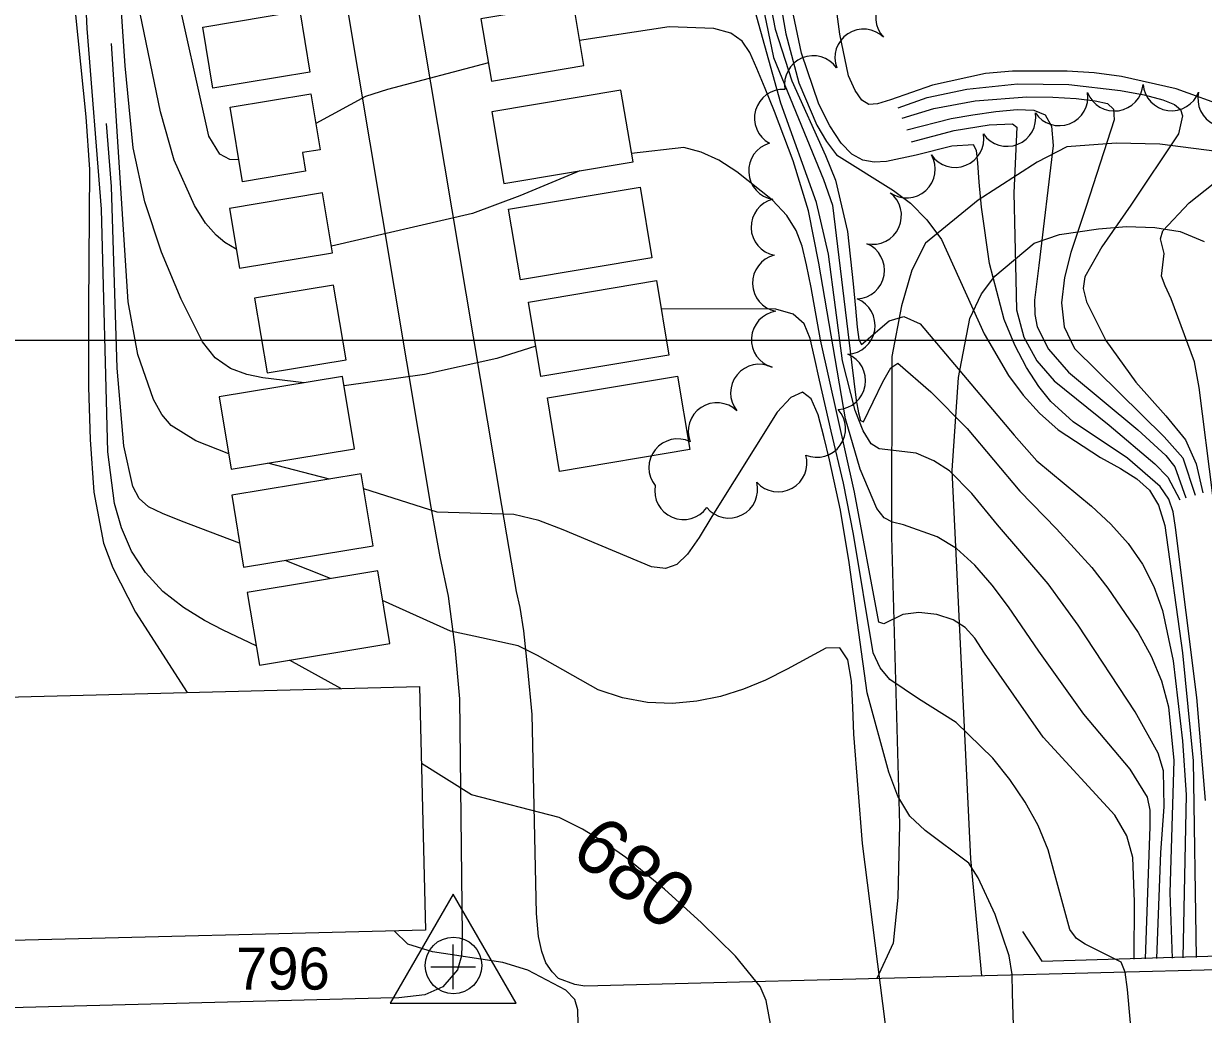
# Model space of a CAD drawing. Extents: x 79600 to 91800, y 75600 to 84400.
# Drawn here: x 87330.3 to 87751.3, y 78759.5 to 79113.1 of the extents above; entities that cross this region are included whole.
import ezdxf

# ---------------------------------------------------------------- set-up
doc = ezdxf.new("R2010")
doc.units = 0
for name, color, linetype in [('080-090$0$BLDG', 7, 'Continuous'), ('080-090$0$BRIDGE', 7, 'Continuous'), ('080-090$0$DRIVWY', 7, 'Continuous'), ('080-090$0$GRID', 7, 'Continuous'), ('080-090$0$INDEX', 7, 'Continuous'), ('080-090$0$INDXLBL', 7, 'Continuous'), ('080-090$0$INTER', 7, 'Continuous'), ('080-090$0$ROAD', 7, 'Continuous'), ('080-090$0$TI_HOR', 7, 'Continuous'), ('080-090$0$TI_VER', 7, 'Continuous'), ('080-090$0$TREES', 7, 'Continuous')]:
    doc.layers.add(name, color=color, linetype=linetype)

msp = doc.modelspace()

# ---------------------------------------------------------------- linework, layer by layer
at = {"layer": '080-090$0$BLDG'}
for points in [[(87530.18, 79098.13), (87526.46, 79120.33), (87493.49, 79114.8), (87497.21, 79092.6)], [(87397.86, 79090.07), (87394.25, 79111.87), (87428.84, 79117.61), (87432.46, 79095.8)], [(87429.81, 79067.06), (87430.92, 79060.39), (87408.37, 79056.65), (87403.95, 79083.3), (87432.82, 79088.09), (87436.13, 79068.11)], [(87497.33, 79081.64), (87501.63, 79056), (87547.76, 79063.73), (87543.46, 79089.37)], [(87436.98, 79052.65), (87403.76, 79047.14), (87407.29, 79025.83), (87440.51, 79031.34)], [(87550.28, 79054.75), (87554.51, 79029.48), (87507.55, 79021.61), (87503.31, 79046.88)], [(87412.74, 79015.11), (87417.16, 78988.46), (87445.34, 78993.13), (87440.92, 79019.78)], [(87556.12, 79021.4), (87560.58, 78994.8), (87514.89, 78987.14), (87510.43, 79013.74)], [(87400.12, 78979.92), (87404.4, 78954.07), (87448.39, 78961.36), (87444.1, 78987.22)], [(87563.64, 78987.34), (87568.04, 78961.1), (87521.58, 78953.31), (87517.18, 78979.56)], [(87404.55, 78944.76), (87408.81, 78919.07), (87455.05, 78926.73), (87450.79, 78952.43)], [(87410.13, 78910.13), (87414.44, 78884.16), (87460.95, 78891.87), (87456.64, 78917.84)], [(87471.53, 78876.52), (87473.72, 78789.59), (87321.23, 78785.73), (87319.04, 78872.67)]]:
    msp.add_lwpolyline(points, close=True, dxfattribs=at)
at = {"layer": '080-090$0$BRIDGE'}
for p, q in [((87686.78, 78789.1), (87693.67, 78778.48)), ((87693.67, 78778.48), (87904.96, 78784.84))]:
    msp.add_line(p, q, dxfattribs=at)
at = {"layer": '080-090$0$DRIVWY'}
for p, q in [((87720.2, 79070.41), (87702.59, 79069.12)), ((87735.69, 79070.06), (87720.2, 79070.41)), ((87759.76, 79067.02), (87735.69, 79070.06)), ((87702.59, 79069.12), (87692, 79063.63)), ((87692, 79063.63), (87670.91, 79050.14)), ((87670.91, 79050.14), (87652.15, 79034.79)), ((87713.81, 79039.84), (87723.88, 79040.74)), ((87723.88, 79040.74), (87733.92, 79040.38)), ((87733.92, 79040.38), (87742.96, 79038.92)), ((87690.95, 79034.77), (87699.95, 79037.78)), ((87699.95, 79037.78), (87713.81, 79039.84)), ((87742.96, 79038.92), (87751.53, 79035.38)), ((87652.15, 79034.79), (87647.19, 79025.13)), ((87676.87, 79022.94), (87690.95, 79034.77)), ((87647.19, 79025.13), (87643.56, 79012.37)), ((87672.12, 79016.62), (87676.87, 79022.94)), ((87667.89, 79007.92), (87672.12, 79016.62)), ((87643.56, 79012.37), (87640.09, 78994.3)), ((87663.93, 78986.8), (87667.89, 79007.92)), ((87640.09, 78994.3), (87639.93, 78930.11)), ((87661.66, 78953.63), (87663.93, 78986.8)), ((87668.24, 78815.04), (87661.66, 78953.63)), ((87639.93, 78930.11), (87642.83, 78827.33)), ((87642.83, 78827.33), (87642.25, 78801.24)), ((87672.18, 78773.32), (87668.24, 78815.04)), ((87642.25, 78801.24), (87640.64, 78784.95)), ((87640.64, 78784.95), (87634.71, 78772.35))]:
    msp.add_line(p, q, dxfattribs=at)
at = {"layer": '080-090$0$GRID'}
msp.add_line((90000, 79000), (85000, 79000), dxfattribs=at)
at = {"layer": '080-090$0$INDEX'}
msp.add_line((87443.49, 78875.81), (87425.22, 78885.95), dxfattribs=at)
for points in [[(87407.07, 79064.51), (87403.9, 79064.61), (87400.36, 79066.47), (87396.36, 79072.97), (87383.87, 79129.21), (87376.07, 79157.16), (87371.09, 79174.98), (87368.09, 79219.66), (87365.8, 79238.67), (87363.94, 79248.35), (87359.27, 79267.61), (87356.11, 79276.7), (87351.76, 79284.92), (87345.98, 79291.91), (87339.46, 79297.51), (87323.44, 79306.07)], [(87759.94, 79083.19), (87741.54, 79089.86), (87722.03, 79094.25), (87712.3, 79095.5), (87702.61, 79096.17), (87683.19, 79096.1), (87673.49, 79095.25), (87654.65, 79091.16), (87639.6, 79085.94), (87634.99, 79084.44), (87631.88, 79084.27), (87629.44, 79085.78), (87627.01, 79089.23), (87624.7, 79094.47), (87621.5, 79109.28), (87614.04, 79165.88), (87611.29, 79223.64), (87610.62, 79242.49), (87607.75, 79260.85), (87602.69, 79278.61), (87592.35, 79304.44)], [(87413.29, 78891.1), (87401.48, 78896.61), (87394.84, 78900.11), (87387.34, 78904.72), (87380.03, 78910.44), (87373.8, 78917.21), (87368.84, 78924.86), (87365.18, 78933.15), (87362.77, 78941.9), (87360.39, 78960.32), (87358.13, 79046.84), (87352.97, 79111.32), (87351.73, 79139.39), (87352.89, 79185.78), (87352.84, 79213.11), (87351.16, 79241.75), (87348.96, 79259.57), (87347.66, 79267.25), (87346.15, 79273.78), (87343.65, 79279.23), (87339.23, 79283.74), (87332.26, 79287.44), (87314.05, 79292.76)], [(87752.02, 78835.83), (87748.95, 78872.63), (87741.37, 78933.31), (87740.48, 78938.82), (87738.92, 78943.4), (87735.8, 78947.91), (87724.18, 78958.05), (87704.82, 78971.04), (87696.86, 78978.25), (87692.6, 78983.56), (87688.2, 78990.33), (87683.94, 78998.38), (87680.19, 79007.45), (87674.96, 79027.45), (87672.13, 79047.65), (87671.32, 79056.49), (87670.81, 79063.4), (87670.35, 79067.77), (87669.19, 79069.88), (87661.49, 79069.4), (87648.76, 79066.13), (87638.15, 79063.84), (87633.79, 79063.65), (87629.76, 79064.38), (87625.88, 79066.48), (87621.98, 79070.43), (87617.96, 79076.56), (87614.07, 79084.39), (87607.87, 79102.55), (87601.75, 79131.43)], [(87730.6, 78779.37), (87732.26, 78826.58), (87732.24, 78832.38), (87731.36, 78837.07), (87725.14, 78847.01), (87708.6, 78866.66), (87692.54, 78889.2), (87681.79, 78904.97), (87675.95, 78912.74), (87669.73, 78919.86), (87663.13, 78925.73), (87656.29, 78929.91), (87644.3, 78934.19), (87640.32, 78935.19), (87637.36, 78936.73), (87634.71, 78940.05), (87628.79, 78954.05), (87623.52, 78972.03), (87614.11, 79027.6), (87610.37, 79046.23), (87604.95, 79064.12), (87598.24, 79081.71), (87594.86, 79089.97), (87591.88, 79097.12), (87589.41, 79102.73), (87586.66, 79106.85), (87582.6, 79109.66), (87576.54, 79111.34), (87560.6, 79111.96), (87528.67, 79107.1)], [(87496.13, 79099.07), (87460.09, 79089.64), (87452.33, 79087.14), (87434.58, 79077.51)], [(87754.69, 78944.69), (87749.76, 78983.26), (87748.1, 78992.41), (87739.78, 79014.83), (87737.62, 79019.5), (87736.32, 79022.99), (87737.32, 79031.11), (87735.92, 79036.34), (87736.82, 79039.11), (87746.2, 79049.12), (87771.27, 79069.05)], [(87633.69, 78703.7), (87613.69, 78718.54), (87608.66, 78722.04), (87604.65, 78725.66), (87601.6, 78730.58), (87595.29, 78764.54), (87593.15, 78769.42), (87584.33, 78780.3), (87572.16, 78792.21), (87558.98, 78804.2), (87545.18, 78815.49), (87537.74, 78820.74), (87529.76, 78825.61), (87521.45, 78829.77), (87490.07, 78837.82), (87472.22, 78849.06)]]:
    msp.add_lwpolyline(points, dxfattribs=at)
at = {"layer": '080-090$0$INTER'}
for p, q in [((87439.45, 78950.55), (87417.41, 78956.22)), ((87439.8, 78915.04), (87423.63, 78921.53))]:
    msp.add_line(p, q, dxfattribs=at)
for points in [[(87326.04, 79272.04), (87333.1, 79273.11), (87338.3, 79273.42), (87341.83, 79272.9), (87344.15, 79271.46), (87346.74, 79265.86), (87348.94, 79248.98), (87349.93, 79218.87), (87348.35, 79155.77), (87347.8, 79126.89), (87352.45, 79079.83), (87353.86, 79061.02), (87353.46, 79011.92), (87353.51, 78983.33), (87354.08, 78964.63), (87355.35, 78945.94), (87358.82, 78927.63), (87362.1, 78918.92), (87370.27, 78903.07), (87388.63, 78874.43)], [(87406.17, 79032.58), (87402.12, 79035.01), (87398.96, 79037.61), (87395.25, 79041.89), (87391.3, 79048.15), (87384.04, 79064.35), (87379.14, 79081.56), (87371.93, 79116.69), (87368.99, 79135.72), (87366.63, 79184.91)], [(87592.29, 79166.47), (87602.34, 79109.47), (87606.92, 79092), (87613.4, 79076.86), (87616.8, 79070.98), (87620.42, 79066.27), (87640.7, 79053.55), (87646.74, 79048.97), (87652.57, 79043.11), (87657.78, 79036.04), (87673.07, 79002.4), (87681.79, 78987.5), (87686.95, 78980.55), (87692.81, 78974.02), (87699.49, 78968.08), (87714.62, 78958.28), (87721.67, 78954.28), (87727.47, 78950.63), (87731.99, 78946.59), (87735.3, 78941.26), (87737.57, 78934.05), (87743.84, 78888.52), (87747.63, 78849.97), (87748.66, 78779.86)], [(87430.44, 78984.95), (87415.66, 78986.68), (87409.92, 78987.88), (87404.1, 78990.03), (87398.71, 78993.78), (87394.11, 78999.52), (87386.5, 79014.81), (87379.53, 79031.54), (87373.57, 79049.54), (87369.39, 79068.82), (87366.55, 79098.07), (87364.02, 79134.99), (87363.77, 79145.88)], [(87594.75, 79130.38), (87598.5, 79111.1), (87604.42, 79092.63), (87616.46, 79066.09), (87619.97, 79057.22), (87624.23, 79038.94), (87626.35, 79020.18), (87627.09, 79011.6), (87627.69, 79004.72), (87628.28, 79000.33), (87629.32, 78998.63), (87639.16, 79007.01), (87644.44, 79008.53), (87650.2, 79005.92), (87683.71, 78966.18), (87691.89, 78957.07), (87711.41, 78940.87), (87718.21, 78934.51), (87724.38, 78927.62), (87729.6, 78920.19), (87733.64, 78912.18), (87736.64, 78903.69), (87740.49, 78885.72), (87743.88, 78857.17), (87745.08, 78837.87), (87743.89, 78779.73)], [(87734.7, 78779.48), (87736.11, 78817.28), (87737.34, 78833.61), (87737.01, 78846.4), (87735.12, 78852.73), (87726.88, 78867.5), (87706.55, 78898.48), (87695.9, 78913.2), (87677.83, 78934.26), (87668.62, 78945.36), (87660.73, 78953.53), (87655.04, 78957.04), (87648.75, 78959.82), (87635.58, 78961.36), (87632.79, 78963.08), (87629.87, 78967.81), (87626.99, 78975.01), (87622.56, 78992.76), (87617.54, 79030.8), (87613.28, 79049.24), (87600.46, 79084.75), (87590.45, 79120.57)], [(87594.08, 79119.29), (87597.94, 79101.06), (87615.76, 79057.41), (87618.92, 79048.29), (87625.66, 78992.26), (87627.39, 78978.74), (87628.17, 78974.19), (87628.95, 78971.44), (87629.99, 78970.99), (87636.95, 78985.27), (87639.77, 78990.27), (87642.25, 78991.92), (87654.02, 78981.75), (87667.04, 78968.55), (87685.8, 78946.2), (87698.88, 78932.75), (87711.43, 78919.04), (87717.22, 78911.62), (87727.99, 78895.8), (87732.66, 78887.38), (87736.35, 78878.54), (87738.8, 78869.26), (87740.78, 78850.08), (87739.25, 78802.94), (87740.09, 78779.63)], [(87403.49, 78959.6), (87391.73, 78964.24), (87382.91, 78969.73), (87379.61, 78973.6), (87376.64, 78978.99), (87371.09, 78994.96), (87367.63, 79013.83), (87361.72, 79105.98)], [(87642.34, 79083.05), (87652.73, 79086.68), (87666.88, 79089.73), (87684.9, 79091.58), (87703.32, 79091.42), (87721.75, 79089.25), (87730.13, 79087.64), (87736.76, 79085.93), (87740.94, 79084.25), (87743.07, 79082.44), (87743.8, 79080.24), (87742.38, 79073.72), (87725.42, 79048.34), (87715.09, 79033.43), (87709.03, 79022.69), (87708.42, 79018.59), (87709.53, 79013.8), (87716.46, 78999.99), (87727.19, 78985.09), (87737.84, 78973.11), (87744.88, 78964.55), (87748.75, 78955.99), (87751.03, 78945.66)], [(87643.8, 79079.34), (87655.06, 79082.79), (87669.81, 79085.58), (87688.22, 79086.98), (87697.5, 79086.88), (87705.89, 79086.35), (87712.61, 79085.58), (87717.04, 79084.57), (87719.23, 79082.59), (87719.44, 79078.73), (87709.39, 79047.84), (87703.99, 79031.46), (87701.74, 79022.51), (87700.63, 79013.42), (87701.62, 79004.83), (87705.33, 78997.18), (87737.31, 78965.65), (87743.99, 78958.15), (87748.38, 78944.85)], [(87645.42, 79075.23), (87661.22, 79079.19), (87668.97, 79080.55), (87677.26, 79081.71), (87684.87, 79082.39), (87690.76, 79082.25), (87694.8, 79080.55), (87697.05, 79076.5), (87697.68, 79069.61), (87692.57, 79026.79), (87691.06, 79014.42), (87691.11, 79009.34), (87691.96, 79004.87), (87695.99, 78996.9), (87703.11, 78988.74), (87727.9, 78968.11), (87737.86, 78958.95), (87741.05, 78954.92), (87744.98, 78943.82)], [(87407.39, 78927.67), (87386.64, 78935.51), (87379.86, 78938.27), (87374.89, 78940.71), (87371.53, 78943.57), (87369.22, 78947.88), (87366.12, 78962.48), (87363.7, 78990.17), (87361.61, 79054.99), (87359.91, 79077.4)], [(87647.11, 79070.92), (87662.33, 79075.01), (87674.78, 79077), (87683.12, 79077.36), (87684.72, 79076.1), (87683.66, 79052.74), (87684.36, 79021.76), (87684.54, 79010.95), (87687.15, 79001.18), (87691.79, 78992.81), (87698.06, 78985.57), (87717.71, 78969.75), (87733.95, 78956), (87738.62, 78951.22), (87742.89, 78943.18)], [(87726.6, 78779.26), (87726.66, 78799.68), (87726.1, 78815.48), (87723.94, 78823.3), (87719.68, 78830.6), (87694.05, 78858.51), (87673.14, 78888.49), (87669.73, 78893.74), (87666.33, 78897.61), (87661.99, 78900.36), (87656.15, 78902.18), (87649.73, 78902.9), (87644, 78902.28), (87637.27, 78898.87), (87635.47, 78899.54), (87626.74, 78945.86), (87614.67, 79000.2), (87611.28, 79018.93), (87609.7, 79027.01), (87608.11, 79033.66), (87605.96, 79039.32), (87602.59, 79044.62), (87597.58, 79050.04), (87584.81, 79060.26), (87578.34, 79064.31), (87572.05, 79067.28), (87565.85, 79068.91), (87547.25, 79066.77)], [(87528.75, 79060.54), (87507.39, 79051.67), (87490.48, 79045.39), (87440.13, 79033.63)], [(87726.79, 78739.31), (87724.19, 78768.37), (87723.35, 78774.54), (87721.88, 78778.21), (87709.04, 78784.63), (87706.01, 78786.65), (87703.57, 78789.77), (87698.32, 78809.45), (87695.87, 78818.21), (87692.27, 78826.88), (87687.63, 78835.29), (87682.2, 78843.35), (87676.2, 78850.97), (87663.04, 78863.73), (87649.66, 78872.1), (87639.42, 78878.98), (87636, 78883.18), (87633.48, 78888.61), (87626.47, 78930.85), (87622.86, 78949.08), (87618.43, 78967.6), (87614.25, 78985.91), (87612.52, 78993.98), (87610.97, 79000.72), (87608.78, 79005.9), (87604.92, 79009.39), (87598.71, 79011.16), (87557.8, 79011.37)], [(87513.08, 78997.95), (87499.11, 78993.58), (87473.35, 78987.85), (87444.66, 78983.88)], [(87683.89, 78744.08), (87683.17, 78767.13), (87682.99, 78773.74), (87682, 78780.45), (87676.95, 78795.14), (87670.86, 78808.27), (87667.61, 78813.44), (87652.04, 78825.16), (87646.55, 78830.25), (87642.29, 78837.35), (87639.04, 78845.99), (87631.31, 78874.25), (87624.85, 78920.81), (87621.74, 78939.44), (87617.87, 78957.38), (87615.84, 78965.81), (87613.78, 78973.5), (87611.38, 78979.24), (87608.22, 78981.59), (87604.05, 78979.62), (87599.22, 78974.4), (87575.87, 78937.15), (87571.33, 78929.68), (87567.14, 78923.73), (87563.37, 78920.09), (87559.39, 78918.69), (87554.37, 78919.22), (87522.78, 78932.39), (87514.09, 78935.74), (87505.21, 78937.87), (87477.88, 78938.77), (87451.67, 78947.11)], [(87637.84, 78755.95), (87629.63, 78820.45), (87626.51, 78859.47), (87626.2, 78869.16), (87625.7, 78878.46), (87624.37, 78886.03), (87621.5, 78890.28), (87616.6, 78890.19), (87602.76, 78882.71), (87595.06, 78878.77), (87587.13, 78875.53), (87578.95, 78873.02), (87570.49, 78871.29), (87561.8, 78870.5), (87552.92, 78870.86), (87543.95, 78872.51), (87535.27, 78875.3), (87513.62, 78887.61), (87506.77, 78891.01), (87491.01, 78894.46), (87482.68, 78896.23), (87458.41, 78907.17)], [(87541.96, 78710.26), (87533.91, 78722.89), (87531.27, 78727.75), (87529.24, 78733.9), (87528.06, 78749.21), (87528.19, 78756.09), (87528.1, 78761.12), (87526.96, 78764.85), (87523.81, 78768.19), (87510.21, 78775.28), (87501.26, 78778.1), (87476.21, 78781.82), (87467.41, 78784.53), (87462.49, 78789.3)]]:
    msp.add_lwpolyline(points, dxfattribs=at)
at = {"layer": '080-090$0$ROAD'}
for p, q in [((87500.9, 78941.13), (87454.4, 79218.2)), ((87439.24, 79157.55), (87475.62, 78940.57)), ((87475.62, 78940.57), (87478.86, 78922.78)), ((87506.22, 78910.45), (87500.9, 78941.13)), ((87478.86, 78922.78), (87481.76, 78908.76)), ((87507.49, 78904.7), (87506.22, 78910.45)), ((87481.76, 78908.76), (87484.15, 78890.56)), ((87508.84, 78896.44), (87507.49, 78904.7)), ((87510.21, 78882.73), (87508.84, 78896.44)), ((87484.15, 78890.56), (87485.84, 78872.1)), ((87511.81, 78866.5), (87510.21, 78882.73)), ((87485.84, 78872.1), (87486.76, 78787.65)), ((87513.31, 78795.58), (87511.81, 78866.5)), ((87513.97, 78787.33), (87513.31, 78795.58)), ((87486.76, 78787.65), (87486.6, 78780.39)), ((87515.25, 78782), (87513.97, 78787.33)), ((88113.04, 78784.71), (87530.61, 78769.65)), ((87486.6, 78780.39), (87485.1, 78775.4)), ((87516.69, 78777.92), (87515.25, 78782)), ((87485.1, 78775.4), (87479.94, 78769.38)), ((87518.85, 78774.66), (87516.69, 78777.92)), ((87521.18, 78772.37), (87518.85, 78774.66)), ((87526.99, 78770.15), (87521.18, 78772.37)), ((87473.46, 78766.45), (87464.22, 78765.4)), ((87479.94, 78769.38), (87473.46, 78766.45)), ((87530.61, 78769.65), (87526.99, 78770.15)), ((87457.8, 78765.26), (87239.13, 78759.62)), ((87464.22, 78765.4), (87457.8, 78765.26))]:
    msp.add_line(p, q, dxfattribs=at)
at = {"layer": '080-090$0$TI_HOR'}
for p, q in [((87483.56, 78768.47), (87483.56, 78784.47)), ((87475.56, 78776.47), (87491.56, 78776.47))]:
    msp.add_line(p, q, dxfattribs=at)
msp.add_lwpolyline([(87483.56, 78802.47), (87461.05, 78763.47), (87506.08, 78763.47)], close=True, dxfattribs=at)
at = {"layer": '080-090$0$TI_VER'}
msp.add_circle((87483.69, 78776.99), 10.1, dxfattribs=at)
at = {"layer": '080-090$0$TREES'}
for centre, start, end in [((87644.59, 79115.3), 69.038, 223.6773), ((87630.03, 79100.87), 45.7999, 200.4391), ((87612.05, 79091.37), 35.2682, 189.9074), ((87719.54, 79092.16), 201.114, 355.7533), ((87739.97, 79092.27), 184.8743, 339.5136), ((87601.35, 79079.38), 86.6045, 241.2438), ((87699.84, 79086.94), 213.9574, 8.5966), ((87759.55, 79086.35), 166.8085, 321.4477), ((87681.22, 79079.55), 214.6939, 9.3331), ((87662.68, 79072.05), 214.6939, 9.3331), ((87599.28, 79060.55), 106.1903, 260.8296), ((87645.35, 79061.15), 235.0184, 29.6577), ((87633.28, 79044.58), 258.1895, 52.8287), ((87600.14, 79040.49), 104.1245, 258.7637), ((87627.26, 79025.08), 272.8698, 67.509), ((87600.65, 79020.49), 104.1245, 258.7637), ((87623.88, 79005.36), 273.0576, 67.6968), ((87600.26, 79000.32), 99.0449, 253.6842), ((87620.5, 78985.65), 272.8384, 67.4777), ((87592.83, 78981.3), 63.6315, 218.2707), ((87577.7, 78967.54), 46.2641, 200.9033), ((87613.36, 78968.59), 247.1121, 41.7514), ((87563.66, 78954.66), 64.1878, 218.827), ((87599.55, 78956.24), 221.8241, 16.4633), ((87565.75, 78946.37), 169.5395, 324.1787), ((87581.97, 78946.9), 219.5348, 14.174)]:
    msp.add_arc(centre, 10.25, start, end, dxfattribs=at)

# ---------------------------------------------------------------- texts
at = {"layer": '080-090$0$INDXLBL'}
msp.add_text('680', height=20, rotation=321.727, dxfattribs=at).set_placement((87524.69, 78816.19))
at = {"layer": '080-090$0$TI_HOR'}
msp.add_text('796', height=15, dxfattribs=at).set_placement((87406.09, 78768.37))

doc.saveas('drawing.dxf')
